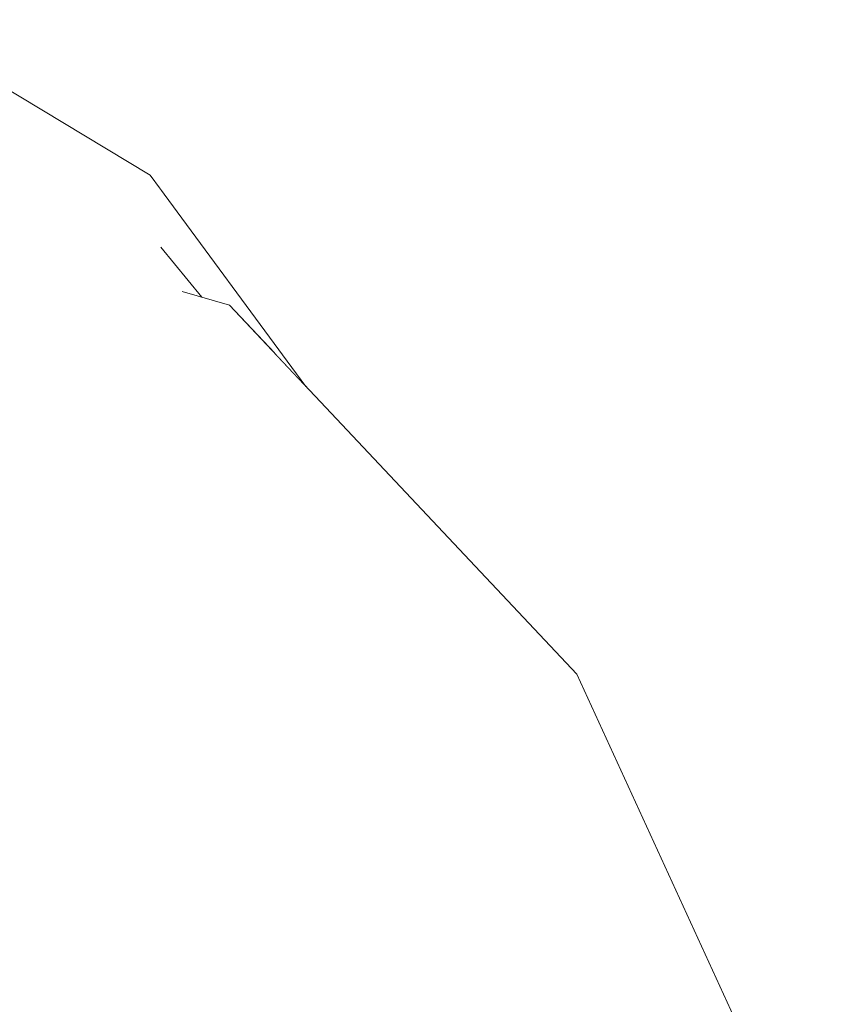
# Model space of a CAD drawing. Header units: millimetres. Extents: x 0 to 650, y -1 to 707.
# Tile 322 of 348: x 506.987 to 507.354, y 460.094 to 460.542. Entities that reach past the tile are written whole.
import ezdxf
from ezdxf.xclip import XClip

# ---------------------------------------------------------------- set-up
doc = ezdxf.new("R2010")
doc.units = ezdxf.units.MM
doc.header["$MEASUREMENT"] = 0
doc.header["$XCLIPFRAME"] = 0
doc.linetypes.add('Wipeout_Contour', pattern=[1000, 0, -1000])
doc.layers.add('Interior - Mobiliário .ARQ', color=7, linetype='Continuous')

# ---------------------------------------------------------------- blocks, each defined once
blk = doc.blocks.new('Desenho_5_5', base_point=(26.09266, 442.80587))
at = {"color": 254, "linetype": 'Wipeout_Contour', "lineweight": 0, "ltscale": 2055.088371}
blk.add_wipeout([(506.92886, 460.54234), (506.94766, 460.52006), (507.04623, 460.47152)], dxfattribs=at).dxf.layer = 'Interior - Mobiliário .ARQ'
at = {"color": 254, "linetype": 'Wipeout_Contour', "lineweight": 0, "ltscale": 2054.332022}
blk.add_wipeout([(507.06083, 460.41858), (506.94548, 460.42797), (507.08241, 460.41221)], dxfattribs=at).dxf.layer = 'Interior - Mobiliário .ARQ'
at = {"color": 254, "linetype": 'Wipeout_Contour', "lineweight": 0, "ltscale": 2053.892602}
blk.add_wipeout([(507.04489, 460.31269), (506.92988, 460.35039), (507.04707, 460.29844)], dxfattribs=at).dxf.layer = 'Interior - Mobiliário .ARQ'
at = {"color": 254, "linetype": 'Wipeout_Contour', "lineweight": 0, "ltscale": 2054.559965}
blk.add_wipeout([(506.9508, 460.21944), (507.09666, 460.13742), (506.98683, 460.23861)], dxfattribs=at).dxf.layer = 'Interior - Mobiliário .ARQ'
at = {"color": 254, "linetype": 'Wipeout_Contour', "lineweight": 0, "ltscale": 2054.152917}
blk.add_wipeout([(507.04671, 460.03406), (507.0211, 460.12089), (506.97082, 460.12309)], dxfattribs=at).dxf.layer = 'Interior - Mobiliário .ARQ'
at = {"color": 254, "linetype": 'Wipeout_Contour', "lineweight": 0, "ltscale": 2054.272091}
blk.add_wipeout([(507.06083, 460.41858), (507.05114, 460.43868), (506.94311, 460.47405)], dxfattribs=at).dxf.layer = 'Interior - Mobiliário .ARQ'
at = {"color": 254, "linetype": 'Wipeout_Contour', "lineweight": 0, "ltscale": 2054.618109}
blk.add_wipeout([(507.01782, 460.2607), (506.98683, 460.23861), (507.09666, 460.13742)], dxfattribs=at).dxf.layer = 'Interior - Mobiliário .ARQ'
at = {"color": 254, "linetype": 'Wipeout_Contour', "lineweight": 0, "ltscale": 2053.674534}
blk.add_wipeout([(506.97082, 460.12309), (507.00219, 460.04195), (507.04671, 460.03406)], dxfattribs=at).dxf.layer = 'Interior - Mobiliário .ARQ'
at = {"color": 254, "linetype": 'Wipeout_Contour', "lineweight": 0, "ltscale": 2054.721578}
blk.add_wipeout([(506.94311, 460.47405), (506.94548, 460.42797), (507.06083, 460.41858)], dxfattribs=at).dxf.layer = 'Interior - Mobiliário .ARQ'
at = {"color": 254, "linetype": 'Wipeout_Contour', "lineweight": 0, "ltscale": 2054.472986}
blk.add_wipeout([(506.90472, 460.31852), (506.88013, 460.29426), (506.98683, 460.23861)], dxfattribs=at).dxf.layer = 'Interior - Mobiliário .ARQ'
at = {"color": 254, "linetype": 'Wipeout_Contour', "lineweight": 0, "ltscale": 2054.466228}
blk.add_wipeout([(506.9508, 460.21944), (506.97118, 460.18831), (507.09666, 460.13742)], dxfattribs=at).dxf.layer = 'Interior - Mobiliário .ARQ'
at = {"color": 254, "linetype": 'Wipeout_Contour', "lineweight": 0, "ltscale": 3424.683886}
blk.add_wipeout([(507.04623, 460.47152), (507.05114, 460.43868), (507.06984, 460.41592), (507.08241, 460.41221), (507.10444, 460.38882)], dxfattribs=at).dxf.layer = 'Interior - Mobiliário .ARQ'
at = {"color": 254, "linetype": 'Wipeout_Contour', "lineweight": 0, "ltscale": 2053.903313}
blk.add_wipeout([(506.98683, 460.23861), (507.01782, 460.2607), (506.90472, 460.31852)], dxfattribs=at).dxf.layer = 'Interior - Mobiliário .ARQ'
at = {"color": 254, "linetype": 'Wipeout_Contour', "lineweight": 0, "ltscale": 2054.236691}
blk.add_wipeout([(507.20068, 460.02423), (507.20262, 460.12951), (507.09666, 460.13742)], dxfattribs=at).dxf.layer = 'Interior - Mobiliário .ARQ'
at = {"color": 254, "linetype": 'Wipeout_Contour', "lineweight": 0, "ltscale": 2054.289376}
blk.add_wipeout([(507.04623, 460.47152), (507.10444, 460.38882), (507.11726, 460.37522)], dxfattribs=at).dxf.layer = 'Interior - Mobiliário .ARQ'
at = {"color": 254, "linetype": 'Wipeout_Contour', "lineweight": 0, "ltscale": 2054.572712}
blk.add_wipeout([(506.97816, 460.17316), (507.09666, 460.13742), (506.97118, 460.18831)], dxfattribs=at).dxf.layer = 'Interior - Mobiliário .ARQ'
at = {"color": 254, "linetype": 'Wipeout_Contour', "lineweight": 0, "ltscale": 2054.713446}
blk.add_wipeout([(507.04623, 460.47152), (506.94766, 460.52006), (506.94311, 460.47405)], dxfattribs=at).dxf.layer = 'Interior - Mobiliário .ARQ'
at = {"color": 254, "linetype": 'Wipeout_Contour', "lineweight": 0, "ltscale": 2053.871796}
blk.add_wipeout([(507.20459, 460.14864), (507.20904, 460.16238), (507.04696, 460.32118)], dxfattribs=at).dxf.layer = 'Interior - Mobiliário .ARQ'
at = {"color": 254, "linetype": 'Wipeout_Contour', "lineweight": 0, "ltscale": 2053.951172}
blk.add_wipeout([(506.97082, 460.12309), (507.0211, 460.12089), (506.97816, 460.17316)], dxfattribs=at).dxf.layer = 'Interior - Mobiliário .ARQ'
at = {"color": 254, "linetype": 'Wipeout_Contour', "lineweight": 0, "ltscale": 2054.569558}
blk.add_wipeout([(507.20068, 460.02423), (507.09666, 460.13742), (507.10911, 460.09377)], dxfattribs=at).dxf.layer = 'Interior - Mobiliário .ARQ'
at = {"color": 254, "linetype": 'Wipeout_Contour', "lineweight": 0, "ltscale": 2054.650423}
blk.add_wipeout([(506.94311, 460.47405), (507.05114, 460.43868), (507.04623, 460.47152)], dxfattribs=at).dxf.layer = 'Interior - Mobiliário .ARQ'
at = {"color": 254, "linetype": 'Wipeout_Contour', "lineweight": 0, "ltscale": 2055.07803}
blk.add_wipeout([(507.20459, 460.14864), (507.31891, 459.92502), (507.20904, 460.16238)], dxfattribs=at).dxf.layer = 'Interior - Mobiliário .ARQ'
at = {"color": 254, "linetype": 'Wipeout_Contour', "lineweight": 0, "ltscale": 2053.779752}
blk.add_wipeout([(506.96151, 460.02862), (507.00219, 460.04195), (506.97082, 460.12309)], dxfattribs=at).dxf.layer = 'Interior - Mobiliário .ARQ'
at = {"color": 254, "linetype": 'Wipeout_Contour', "lineweight": 0, "ltscale": 2053.978037}
blk.add_wipeout([(507.0211, 460.12089), (507.04671, 460.03406), (507.1108, 460.00261)], dxfattribs=at).dxf.layer = 'Interior - Mobiliário .ARQ'
at = {"layer": 'Interior - Mobiliário .ARQ', "color": 7, "linetype": 'Continuous', "lineweight": 0}
blk.add_line((506.92886, 460.54234), (507.04623, 460.47152), dxfattribs=at)
at = {"color": 254, "linetype": 'Wipeout_Contour', "lineweight": 0, "ltscale": 2053.999403}
blk.add_wipeout([(507.23647, 460.18362), (507.32213, 459.93439), (507.35334, 459.95188)], dxfattribs=at).dxf.layer = 'Interior - Mobiliário .ARQ'
at = {"color": 254, "linetype": 'Wipeout_Contour', "lineweight": 0, "ltscale": 2053.88855}
blk.add_wipeout([(507.1108, 460.00261), (507.10911, 460.09377), (507.0211, 460.12089)], dxfattribs=at).dxf.layer = 'Interior - Mobiliário .ARQ'
at = {"color": 254, "linetype": 'Wipeout_Contour', "lineweight": 0, "ltscale": 2054.96461}
blk.add_wipeout([(507.23647, 460.18362), (507.20904, 460.16238), (507.32213, 459.93439)], dxfattribs=at).dxf.layer = 'Interior - Mobiliário .ARQ'
at = {"color": 254, "linetype": 'Wipeout_Contour', "lineweight": 0, "ltscale": 2053.78814}
blk.add_wipeout([(507.20262, 460.12951), (507.31699, 459.84965), (507.32615, 459.91141)], dxfattribs=at).dxf.layer = 'Interior - Mobiliário .ARQ'
at = {"color": 254, "linetype": 'Wipeout_Contour', "lineweight": 0, "ltscale": 2054.71532}
blk.add_wipeout([(507.20068, 460.02423), (507.31699, 459.84965), (507.20262, 460.12951)], dxfattribs=at).dxf.layer = 'Interior - Mobiliário .ARQ'
at = {"color": 254, "linetype": 'Wipeout_Contour', "lineweight": 0, "ltscale": 2055.04884}
blk.add_wipeout([(507.20459, 460.14864), (507.20262, 460.12951), (507.31891, 459.92502)], dxfattribs=at).dxf.layer = 'Interior - Mobiliário .ARQ'
at = {"color": 254, "linetype": 'Wipeout_Contour', "lineweight": 0, "ltscale": 2055.154405}
blk.add_wipeout([(507.23647, 460.18362), (507.35387, 459.99755), (507.24066, 460.24421)], dxfattribs=at).dxf.layer = 'Interior - Mobiliário .ARQ'
at = {"color": 254, "linetype": 'Wipeout_Contour', "lineweight": 0, "ltscale": 2053.95617}
blk.add_wipeout([(507.35387, 459.99755), (507.23647, 460.18362), (507.35334, 459.95188)], dxfattribs=at).dxf.layer = 'Interior - Mobiliário .ARQ'
at = {"color": 254, "linetype": 'Wipeout_Contour', "lineweight": 0, "ltscale": 2055.07777}
blk.add_wipeout([(507.08241, 460.41221), (507.06512, 460.34193), (507.23647, 460.18362)], dxfattribs=at).dxf.layer = 'Interior - Mobiliário .ARQ'
at = {"color": 254, "linetype": 'Wipeout_Contour', "lineweight": 0, "ltscale": 2054.665314}
blk.add_wipeout([(506.94548, 460.42797), (506.92966, 460.37449), (507.06512, 460.34193)], dxfattribs=at).dxf.layer = 'Interior - Mobiliário .ARQ'
at = {"color": 254, "linetype": 'Wipeout_Contour', "lineweight": 0, "ltscale": 2054.208634}
blk.add_wipeout([(507.24066, 460.24421), (507.08241, 460.41221), (507.23647, 460.18362)], dxfattribs=at).dxf.layer = 'Interior - Mobiliário .ARQ'
at = {"layer": 'Interior - Mobiliário .ARQ', "color": 7, "linetype": 'Continuous', "lineweight": 0}
blk.add_line((507.24066, 460.24421), (507.35387, 459.99755), dxfattribs=at)
at = {"color": 254, "linetype": 'Wipeout_Contour', "lineweight": 0, "ltscale": 2054.538144}
blk.add_wipeout([(507.06512, 460.34193), (507.08241, 460.41221), (506.94548, 460.42797)], dxfattribs=at).dxf.layer = 'Interior - Mobiliário .ARQ'
at = {"color": 254, "linetype": 'Wipeout_Contour', "lineweight": 0, "ltscale": 2054.83814}
blk.add_wipeout([(507.20262, 460.12951), (507.04707, 460.29844), (507.01782, 460.2607)], dxfattribs=at).dxf.layer = 'Interior - Mobiliário .ARQ'
at = {"layer": 'Interior - Mobiliário .ARQ', "color": 7, "linetype": 'Continuous', "lineweight": 0}
for p, q in [((507.05114, 460.43868), (507.06984, 460.41592)), ((507.06083, 460.41858), (507.08241, 460.41221))]:
    blk.add_line(p, q, dxfattribs=at)
at = {"color": 254, "linetype": 'Wipeout_Contour', "lineweight": 0, "ltscale": 2054.086572}
blk.add_wipeout([(507.01782, 460.2607), (507.09666, 460.13742), (507.20262, 460.12951)], dxfattribs=at).dxf.layer = 'Interior - Mobiliário .ARQ'
at = {"color": 254, "linetype": 'Wipeout_Contour', "lineweight": 0, "ltscale": 2053.84322}
blk.add_wipeout([(507.20262, 460.12951), (507.20459, 460.14864), (507.04489, 460.31269)], dxfattribs=at).dxf.layer = 'Interior - Mobiliário .ARQ'
at = {"color": 254, "linetype": 'Wipeout_Contour', "lineweight": 0, "ltscale": 2055.09793}
blk.add_wipeout([(507.04489, 460.31269), (507.04707, 460.29844), (507.20262, 460.12951)], dxfattribs=at).dxf.layer = 'Interior - Mobiliário .ARQ'
at = {"color": 254, "linetype": 'Wipeout_Contour', "lineweight": 0, "ltscale": 2054.464028}
blk.add_wipeout([(507.04707, 460.29844), (506.92988, 460.35039), (506.90472, 460.31852)], dxfattribs=at).dxf.layer = 'Interior - Mobiliário .ARQ'
at = {"color": 254, "linetype": 'Wipeout_Contour', "lineweight": 0, "ltscale": 2054.070493}
blk.add_wipeout([(507.20904, 460.16238), (507.23647, 460.18362), (507.06512, 460.34193)], dxfattribs=at).dxf.layer = 'Interior - Mobiliário .ARQ'
at = {"color": 254, "linetype": 'Wipeout_Contour', "lineweight": 0, "ltscale": 2054.190297}
blk.add_wipeout([(506.90472, 460.31852), (507.01782, 460.2607), (507.04707, 460.29844)], dxfattribs=at).dxf.layer = 'Interior - Mobiliário .ARQ'
at = {"color": 254, "linetype": 'Wipeout_Contour', "lineweight": 0, "ltscale": 2055.076474}
blk.add_wipeout([(507.06512, 460.34193), (507.04696, 460.32118), (507.20904, 460.16238)], dxfattribs=at).dxf.layer = 'Interior - Mobiliário .ARQ'
at = {"color": 254, "linetype": 'Wipeout_Contour', "lineweight": 0, "ltscale": 2053.824872}
blk.add_wipeout([(506.9508, 460.21944), (506.98683, 460.23861), (506.88013, 460.29426)], dxfattribs=at).dxf.layer = 'Interior - Mobiliário .ARQ'
at = {"layer": 'Interior - Mobiliário .ARQ', "color": 7, "linetype": 'Continuous', "lineweight": 0}
blk.add_line((507.24066, 460.24421), (507.08241, 460.41221), dxfattribs=at)
at = {"color": 254, "linetype": 'Wipeout_Contour', "lineweight": 0, "ltscale": 2054.121187}
blk.add_wipeout([(507.04696, 460.32118), (507.06512, 460.34193), (506.92966, 460.37449)], dxfattribs=at).dxf.layer = 'Interior - Mobiliário .ARQ'
at = {"color": 254, "linetype": 'Wipeout_Contour', "lineweight": 0, "ltscale": 2054.077776}
blk.add_wipeout([(507.09666, 460.13742), (506.97816, 460.17316), (507.0211, 460.12089)], dxfattribs=at).dxf.layer = 'Interior - Mobiliário .ARQ'
at = {"color": 254, "linetype": 'Wipeout_Contour', "lineweight": 0, "ltscale": 2054.773158}
blk.add_wipeout([(506.92966, 460.37449), (506.92988, 460.35039), (507.04696, 460.32118)], dxfattribs=at).dxf.layer = 'Interior - Mobiliário .ARQ'
at = {"color": 254, "linetype": 'Wipeout_Contour', "lineweight": 0, "ltscale": 2053.959195}
blk.add_wipeout([(507.0211, 460.12089), (507.10911, 460.09377), (507.09666, 460.13742)], dxfattribs=at).dxf.layer = 'Interior - Mobiliário .ARQ'
at = {"layer": 'Interior - Mobiliário .ARQ', "color": 7, "linetype": 'Continuous', "lineweight": 0}
blk.add_line((507.04623, 460.47152), (507.11726, 460.37522), dxfattribs=at)

msp = doc.modelspace()

# ---------------------------------------------------------------- block references
at = {"color": 7, "linetype": 'Continuous', "lineweight": 0}
ref = msp.add_blockref('Desenho_5_5', (26.09266, 442.80587), dxfattribs=at)
XClip(ref).set_block_clipping_path([(360.0636904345, 428.2751855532), (639.463055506, 506.7925253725)])

doc.saveas('drawing.dxf')
